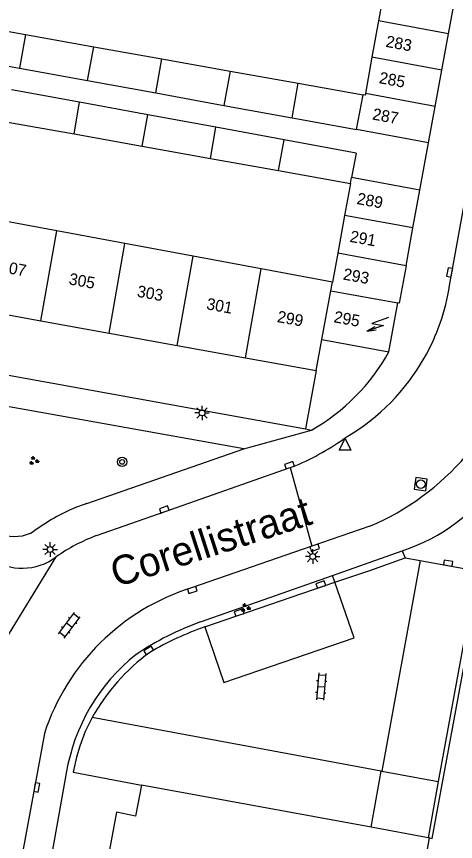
# Model space of a CAD drawing. Extents: x 132999 to 136000, y 398499 to 400501.
# Drawn here: x 133464.7 to 133502.4, y 399832.1 to 399902.9 of the extents above; entities that cross this region are included whole.
import ezdxf

# ---------------------------------------------------------------- set-up
doc = ezdxf.new("R2010")
doc.units = 0
for name, color, linetype in [('gg-afsc-erfafscheiding', 7, 'Continuous'), ('gg-afsc-hekwerk', 7, 'Continuous'), ('gg-anno-huisnummerreeks BGT', 7, 'Continuous'), ('gg-anno-openbare ruimte label', 7, 'Continuous'), ('gg-bbg-bijgebouw', 7, 'Continuous'), ('gg-bbg-gedigitaliseerde bebouwing', 7, 'Continuous'), ('gg-bbg-gedigitaliseerde bijgebouw', 7, 'Continuous'), ('gg-bbg-hoofdgebouw', 7, 'Continuous'), ('gg-bbg-tussenscheiding', 7, 'Continuous'), ('gg-knt-verharding', 7, 'Continuous'), ('gg-knt-verharding nz', 7, 'Continuous'), ('gt-grn-weggrens', 7, 'Continuous'), ('gt-symb-boom', 7, 'Continuous'), ('gt-symb-groenvak', 7, 'Continuous'), ('gt-symb-klinker verharding', 7, 'Continuous'), ('gt-symb-kolk', 7, 'Continuous'), ('gt-symb-lichtmast', 7, 'Continuous'), ('gt-symb-rioolschacht', 7, 'Continuous'), ('gt-symb-trafo symbool', 7, 'Continuous'), ('gt-symb-waterafsluiter', 7, 'Continuous')]:
    doc.layers.add(name, color=color, linetype=linetype)

# ---------------------------------------------------------------- blocks, each defined once
blk = doc.blocks.new('gt0-KOLK')
at = {"layer": 'gt-symb-kolk'}
blk.add_lwpolyline([(0, 0), (0.375, 0), (0.375, 0.4), (-0.375, 0.4), (-0.375, 0), (0, 0)], dxfattribs=at)
blk = doc.blocks.new('gt0-HSP')
at = {"layer": 'gt-symb-trafo symbool'}
for points in [[(0.771, 0.746), (-0.529, -0.004), (0.471, -0.004), (-0.829, -0.754)], [(-0.217, -0.24), (-0.829, -0.754), (-0.077, -0.48)]]:
    blk.add_lwpolyline(points, dxfattribs=at)
blk = doc.blocks.new('gt0-RS')
at = {"layer": 'gt-symb-rioolschacht'}
blk.add_lwpolyline([(-0.5, -0.5), (0.5, -0.5), (0.5, 0.5), (-0.5, 0.5)], close=True, dxfattribs=at)
blk.add_circle((0, 0), 0.375, dxfattribs=at)
blk = doc.blocks.new('gt0-WAFSL')
at = {"layer": 'gt-symb-waterafsluiter'}
for p, q in [((-0.5, -0.333), (0, 0.667)), ((0, 0.667), (0.5, -0.333)), ((0.5, -0.333), (-0.5, -0.333))]:
    blk.add_line(p, q, dxfattribs=at)
blk = doc.blocks.new('gt0-LMAST')
at = {"layer": 'gt-symb-lichtmast'}
for p, q in [((-0.182, 0.173), (-0.447, 0.438)), ((-0.005, 0.246), (-0.005, 0.621)), ((0.172, 0.173), (0.437, 0.438)), ((-0.255, -0.004), (-0.63, -0.004)), ((-0.182, -0.181), (-0.447, -0.446)), ((-0.005, -0.254), (-0.005, -0.629)), ((0.437, -0.446), (0.172, -0.181)), ((0.245, -0.004), (0.62, -0.004))]:
    blk.add_line(p, q, dxfattribs=at)
blk.add_circle((-0.005, -0.004), 0.25, dxfattribs=at)
blk = doc.blocks.new('gt0-KL1')
at = {"layer": 'gt-symb-klinker verharding'}
for p, q in [((-1.15, 0.3), (1.15, 0.3)), ((-1, -0.3), (-1, 0.3)), ((-0.5, 0.3), (-0.5, 0.45)), ((0, -0.3), (0, 0.3)), ((0.5, 0.3), (0.5, 0.45)), ((1, -0.3), (1, 0.3)), ((-1.15, -0.3), (1.15, -0.3)), ((-0.5, -0.45), (-0.5, -0.3)), ((0.5, -0.45), (0.5, -0.3))]:
    blk.add_line(p, q, dxfattribs=at)
blk = doc.blocks.new('gt0-GRVAK')
at = {"layer": 'gt-symb-groenvak'}
for p, q in [((-0.11, 0.189), (-0.228, 0.24)), ((-0.182, 0.153), (0.088, 0.153)), ((-0.091, 0.211), (-0.156, 0.322)), ((-0.047, 0.214), (-0.047, 0.393)), ((-0.004, 0.211), (0.061, 0.322)), ((0.015, 0.189), (0.133, 0.24)), ((0.262, -0.052), (0.197, 0.059)), ((0.305, -0.049), (0.305, 0.13)), ((0.349, -0.052), (0.414, 0.059)), ((-0.245, -0.228), (-0.363, -0.177)), ((-0.318, -0.264), (-0.047, -0.264)), ((-0.226, -0.206), (-0.291, -0.095)), ((-0.183, -0.203), (-0.183, -0.024)), ((-0.139, -0.206), (-0.074, -0.095)), ((-0.12, -0.228), (-0.002, -0.177)), ((0.243, -0.074), (0.125, -0.023)), ((0.17, -0.11), (0.441, -0.11)), ((0.368, -0.074), (0.486, -0.023))]:
    blk.add_line(p, q, dxfattribs=at)
blk = doc.blocks.new('gt0-BOOM')
at = {"layer": 'gt-symb-boom'}
for radius in [0.4, 0.2]:
    blk.add_circle((0, 0), radius, dxfattribs=at)

msp = doc.modelspace()

# ---------------------------------------------------------------- linework, layer by layer
at = {"layer": 'gg-afsc-erfafscheiding'}
msp.add_line((133490.45, 399872.47), (133489.528, 399867.466), dxfattribs=at)
at = {"layer": 'gg-afsc-hekwerk'}
msp.add_line((133480.531, 399850.899), (133491.861, 399854.894), dxfattribs=at)
msp.add_lwpolyline([(133467.528, 399807.148), (133466.227, 399808.414), (133464.922, 399811.195), (133464.8, 399814.329), (133469.007, 399837.938)], dxfattribs=at)
for centre, radius, start, end in [((133488.811, 399827.654), 24.675, 109.60556, 124.02913), ((133485.152, 399835.268), 16.365, 128.33501, 170.60837)]:
    msp.add_arc(centre, radius, start, end, dxfattribs=at)
at = {"layer": 'gg-bbg-bijgebouw'}
for p, q in [((133501.83, 399901.379), (133502.402, 399904.496)), ((133501.256, 399898.261), (133501.83, 399901.379)), ((133459.143, 399899.498), (133464.985, 399898.432)), ((133464.985, 399898.432), (133470.838, 399897.363)), ((133500.684, 399895.143), (133501.256, 399898.261)), ((133470.838, 399897.363), (133476.689, 399896.295)), ((133470.15, 399895.493), (133464.3, 399896.566)), ((133476.689, 399896.295), (133482.542, 399895.227)), ((133476.001, 399894.42), (133470.15, 399895.493)), ((133482.542, 399895.227), (133488.396, 399894.158)), ((133500.11, 399892.02), (133500.684, 399895.143)), ((133481.854, 399893.346), (133476.001, 399894.42)), ((133488.396, 399894.158), (133493.923, 399893.149)), ((133487.704, 399892.273), (133481.854, 399893.346)), ((133500.11, 399892.02), (133493.923, 399893.149)), ((133493.88, 399891.14), (133487.704, 399892.273)), ((133493.88, 399891.14), (133493.5, 399889.03)), ((133499.36, 399887.96), (133493.5, 399889.03)), ((133498.767, 399884.714), (133499.36, 399887.96)), ((133498.174, 399881.467), (133498.767, 399884.714))]:
    msp.add_line(p, q, dxfattribs=at)
msp.add_lwpolyline([(133498.174, 399881.467), (133497.59, 399878.25), (133497.467, 399878.272)], dxfattribs=at)
at = {"layer": 'gg-bbg-gedigitaliseerde bebouwing'}
for p, q in [((133468.194, 399884.468), (133462.346, 399885.557)), ((133474.042, 399883.38), (133468.194, 399884.468)), ((133479.892, 399882.291), (133474.042, 399883.38)), ((133485.74, 399881.203), (133479.892, 399882.291)), ((133491.849, 399880.066), (133485.74, 399881.203))]:
    msp.add_line(p, q, dxfattribs=at)
at = {"layer": 'gg-bbg-gedigitaliseerde bijgebouw'}
for p, q in [((133496.384, 399905.607), (133495.816, 399902.487)), ((133459.657, 399902.336), (133465.499, 399901.298)), ((133495.816, 399902.487), (133495.248, 399899.369)), ((133465.499, 399901.298), (133471.357, 399900.256)), ((133471.357, 399900.256), (133477.208, 399899.216)), ((133477.208, 399899.216), (133483.065, 399898.175)), ((133495.248, 399899.369), (133494.68, 399896.25)), ((133483.065, 399898.175), (133488.924, 399897.134)), ((133488.924, 399897.134), (133494.48, 399896.146)), ((133463.813, 399893.824), (133469.668, 399892.775)), ((133469.668, 399892.775), (133475.523, 399891.726)), ((133475.523, 399891.726), (133481.38, 399890.677)), ((133481.38, 399890.677), (133487.235, 399889.629)), ((133487.235, 399889.629), (133493.408, 399888.523)), ((133493.408, 399888.523), (133492.903, 399885.784)), ((133492.903, 399885.784), (133492.305, 399882.539)), ((133492.305, 399882.539), (133491.849, 399880.066))]:
    msp.add_line(p, q, dxfattribs=at)
msp.add_lwpolyline([(133494.68, 399896.25), (133494.656, 399896.115), (133494.48, 399896.146)], dxfattribs=at)
at = {"layer": 'gg-bbg-hoofdgebouw'}
for p, q in [((133496.696, 399874.085), (133497.467, 399878.272)), ((133460.97, 399877.804), (133466.824, 399876.744)), ((133466.824, 399876.744), (133472.678, 399875.685)), ((133472.678, 399875.685), (133478.532, 399874.626)), ((133490.45, 399872.47), (133490.943, 399875.145)), ((133490.943, 399875.145), (133496.696, 399874.085)), ((133478.532, 399874.626), (133484.385, 399873.567)), ((133484.385, 399873.567), (133490.45, 399872.47)), ((133495.165, 399833.285), (133475.471, 399836.901)), ((133500.074, 399832.384), (133495.165, 399833.285)), ((133500.2, 399832.361), (133500.074, 399832.384))]:
    msp.add_line(p, q, dxfattribs=at)
for points in [[(133475.471, 399836.901), (133474.958, 399834.232), (133473.316, 399834.566), (133472.632, 399830.887)], [(133495.68, 399807.58), (133497.862, 399819.448), (133496.898, 399819.625), (133497.979, 399825.557), (133498.951, 399825.374), (133500.2, 399832.361)]]:
    msp.add_lwpolyline(points, dxfattribs=at)
at = {"layer": 'gg-bbg-tussenscheiding'}
for p, q in [((133501.83, 399901.379), (133495.816, 399902.487)), ((133465.499, 399901.298), (133464.985, 399898.432)), ((133470.838, 399897.363), (133471.357, 399900.256)), ((133476.689, 399896.295), (133477.208, 399899.216)), ((133501.256, 399898.261), (133495.248, 399899.369)), ((133483.065, 399898.175), (133482.542, 399895.227)), ((133488.396, 399894.158), (133488.924, 399897.134)), ((133493.923, 399893.149), (133494.48, 399896.146)), ((133500.684, 399895.143), (133494.68, 399896.25)), ((133469.668, 399892.775), (133470.15, 399895.493)), ((133475.523, 399891.726), (133476.001, 399894.42)), ((133481.38, 399890.677), (133481.854, 399893.346)), ((133487.235, 399889.629), (133487.704, 399892.273)), ((133493.408, 399888.523), (133493.5, 399889.03)), ((133498.767, 399884.714), (133492.903, 399885.784)), ((133466.824, 399876.744), (133468.194, 399884.468)), ((133472.678, 399875.685), (133474.042, 399883.38)), ((133498.174, 399881.467), (133492.305, 399882.539)), ((133478.532, 399874.626), (133479.892, 399882.291)), ((133484.385, 399873.567), (133485.74, 399881.203)), ((133491.711, 399879.317), (133491.849, 399880.066)), ((133490.943, 399875.145), (133491.711, 399879.317)), ((133491.711, 399879.317), (133497.467, 399878.272))]:
    msp.add_line(p, q, dxfattribs=at)
at = {"layer": 'gg-knt-verharding'}
for p, q in [((133501.912, 399879.77), (133505.913, 399901.978)), ((133432.304, 399877.814), (133489.528, 399867.466)), ((133489.528, 399867.466), (133490.053, 399867.371)), ((133470.779, 399861.066), (133484.242, 399865.755)), ((133488.23, 399864.159), (133488.701, 399864.319)), ((133488.23, 399864.159), (133490.096, 399857.398)), ((133467.081, 399859.261), (133466.248, 399858.706)), ((133495.065, 399859.117), (133490.096, 399857.398)), ((133490.096, 399857.398), (133479.761, 399853.833)), ((133497.843, 399857.012), (133498.105, 399856.409)), ((133498.105, 399856.409), (133499.375, 399856.176)), ((133492.056, 399854.304), (133491.861, 399854.894)), ((133480.887, 399850.483), (133492.056, 399854.304)), ((133500.935, 399837.212), (133500.074, 399832.384))]:
    msp.add_line(p, q, dxfattribs=at)
for points in [[(133484.242, 399865.755), (133437.048, 399874.201), (133436.968, 399873.91)], [(133471.606, 399858.311), (133477.483, 399860.367), (133488.23, 399864.159)], [(133500.2, 399832.361), (133500.403, 399832.324), (133506.148, 399863.279)], [(133492.056, 399854.304), (133495.063, 399855.316), (133498.105, 399856.409)], [(133499.375, 399856.176), (133504.257, 399855.284), (133500.935, 399837.212)], [(133471.211, 399842.699), (133470.629, 399841.497), (133470.154, 399840.248), (133469.884, 399839.296), (133469.589, 399838.01), (133475.471, 399836.901)], [(133467.123, 399841.331), (133462.903, 399818.522), (133460.981, 399808.371)]]:
    msp.add_lwpolyline(points, dxfattribs=at)
for centre, radius, start, end in [((133483.827, 399882.584), 18.303, 330.3365, 351.15536), ((133481.614, 399882.364), 17.205, 299.37326, 331.23585), ((133486.292, 399879.761), 22.43, 293.02402, 345.74656), ((133483.829, 399882.583), 18.3, 300.48859, 330.33666), ((133479.757, 399885.297), 22.805, 293.09196, 305.85383), ((133492.901, 399872.197), 15.969, 288.02628, 326.05054), ((133475.247, 399847.221), 14.548, 107.88677, 124.1474), ((133464.592, 399861.38), 3.145, 248.81638, 301.7796), ((133476.762, 399844.293), 14.936, 110.19393, 125.33265), ((133465.225, 399860.342), 4.831, 234.89778, 306.87838), ((133485.565, 399835.327), 19.394, 107.41241, 161.96769), ((133490.196, 399824.313), 27.777, 109.58154, 120.31232), ((133486.811, 399833.849), 17.936, 126.3633, 150.43324)]:
    msp.add_arc(centre, radius, start, end, dxfattribs=at)
at = {"layer": 'gg-knt-verharding nz'}
for p, q in [((133499.375, 399856.176), (133496.098, 399838.1)), ((133496.041, 399838.105), (133471.211, 399842.699)), ((133495.165, 399833.285), (133496.041, 399838.105)), ((133496.041, 399838.105), (133496.098, 399838.1)), ((133496.098, 399838.1), (133500.935, 399837.212))]:
    msp.add_line(p, q, dxfattribs=at)
msp.add_lwpolyline([(133480.887, 399850.483), (133482.535, 399845.698), (133493.715, 399849.539), (133492.056, 399854.304)], dxfattribs=at)
at = {"layer": 'gt-grn-weggrens'}
for p, q in [((133499.36, 399887.96), (133500.11, 399892.02)), ((133484.242, 399865.755), (133490.053, 399867.371)), ((133491.861, 399854.894), (133497.843, 399857.012)), ((133462.28, 399846.937), (133468.124, 399856.478))]:
    msp.add_line(p, q, dxfattribs=at)

# ---------------------------------------------------------------- block references
at = {"layer": 'gt-symb-boom'}
msp.add_blockref('gt0-BOOM', (133473.796, 399864.634), dxfattribs=at)
at = {"layer": 'gt-symb-groenvak'}
for p in [(133466.207, 399864.732), (133484.368, 399852.112)]:
    msp.add_blockref('gt0-GRVAK', p, dxfattribs=at)
at = {"layer": 'gt-symb-klinker verharding'}
for p, rotation in [((133469.258, 399850.609), 53.13010235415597), ((133490.888, 399845.351), -94.53052056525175)]:
    msp.add_blockref('gt0-KL1', p, dxfattribs=dict(at, rotation=rotation))
at = {"layer": 'gt-symb-kolk'}
for p, rotation in [((133502.11, 399880.856), 79.63367739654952), ((133488.23, 399864.159), 19.14137379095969), ((133477.483, 399860.367), 19.277097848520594), ((133490.266, 399857.459), -160.96692019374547), ((133501.757, 399855.75), -10.140793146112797), ((133490.923, 399853.915), 18.906060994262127), ((133479.761, 399853.833), -161.09803877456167), ((133483.915, 399851.517), 18.85183578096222), ((133476.181, 399848.295), 33.038284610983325), ((133466.277, 399836.736), -100.42682437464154)]:
    msp.add_blockref('gt0-KOLK', p, dxfattribs=dict(at, rotation=rotation))
at = {"layer": 'gt-symb-lichtmast'}
for p in [(133480.662, 399868.838), (133467.617, 399857.122), (133490.164, 399856.514)]:
    msp.add_blockref('gt0-LMAST', p, dxfattribs=at)
at = {"layer": 'gt-symb-rioolschacht', "rotation": 82.35613021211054}
msp.add_blockref('gt0-RS', (133499.437, 399862.721), dxfattribs=at)
at = {"layer": 'gt-symb-trafo symbool', "rotation": -10.422654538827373}
msp.add_blockref('gt0-HSP', (133495.765, 399876.431), dxfattribs=at)
at = {"layer": 'gt-symb-waterafsluiter'}
msp.add_blockref('gt0-WAFSL', (133492.945, 399865.97), dxfattribs=at)

# ---------------------------------------------------------------- texts
at = {"layer": 'gg-anno-huisnummerreeks BGT'}
for s, rotation, p in [('283', 349.6, (133496.373, 399900.262)), ('285', 349.6, (133495.8, 399897.142)), ('287', 349.6, (133495.227, 399894.023)), ('289', 349.6, (133493.893, 399886.774)), ('291', 349.7, (133493.299, 399883.525)), ('307', 349.7, (133463.277, 399880.943)), ('293', 349.7, (133492.71, 399880.289)), ('305', 349.7, (133469.17, 399879.877)), ('303', 349.7, (133475.024, 399878.818)), ('301', 349.7, (133480.983, 399877.74)), ('299', 349.7, (133487.052, 399876.642)), ('295', 349.6, (133491.911, 399876.625))]:
    msp.add_text(s, height=1, rotation=rotation, dxfattribs=at).set_placement(p)
at = {"layer": 'gg-anno-openbare ruimte label'}
msp.add_text('Corellistraat', height=2.5, rotation=17.9, dxfattribs=at).set_placement((133473.293, 399853.85))

doc.saveas('drawing.dxf')
